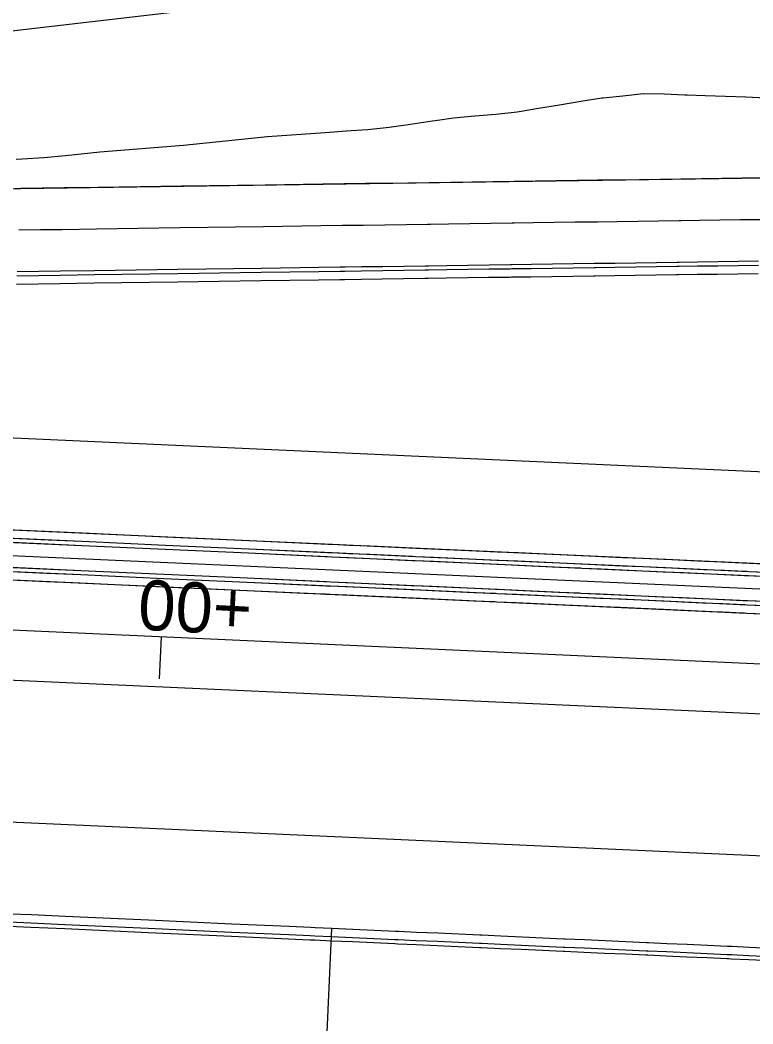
# Model space of a CAD drawing. Extents: x -70 to 701944, y -4 to 666871.
# Drawn here: x 666876 to 666963.9, y 656550.8 to 656671.2 of the extents above; entities that cross this region are included whole.
import ezdxf

# ---------------------------------------------------------------- set-up
doc = ezdxf.new("R2010")
doc.units = 0
for name, color, linetype in [('R_Drive', 7, 'Continuous'), ('R_Horz Alg', 7, 'Continuous'), ('R_No Plot', 7, 'Continuous'), ('R_Proposed Const Limits', 7, 'Continuous'), ('R_Proposed Road', 7, 'Continuous'), ('R_ROW', 7, 'Continuous'), ('R_Striping', 7, 'Continuous')]:
    doc.layers.add(name, color=color, linetype=linetype)

msp = doc.modelspace()

# ---------------------------------------------------------------- linework, layer by layer
at = {"layer": 'R_Drive'}
msp.add_line((666911.48, 656520.39), (666913.37, 656562.27), dxfattribs=at)
at = {"layer": 'R_Horz Alg'}
msp.add_line((667725.26, 656559.62), (664961.47, 656684.5), dxfattribs=at)
msp.add_lwpolyline([(666892.7, 656592.23), (666892.93, 656597.23)], dxfattribs=at)
at = {"layer": 'R_No Plot'}
for p, q in [((667813.84, 656555.62), (664810.54, 656691.32)), ((667725.26, 656559.62), (664961.47, 656684.5))]:
    msp.add_line(p, q, dxfattribs=at)
for points in [[(666845.29, 656650.55), (667015.57, 656653.01), (667012.81, 656591.81), (667001.51, 656601.33), (666843.4, 656608.37)], [(666843.38, 656608.37), (666839.72, 656527.35), (666866.48, 656522.58), (666894.49, 656521.08), (666919.3, 656520.45), (666943.21, 656523.15), (666968.6, 656529.54), (666990.14, 656533.26), (666992.83, 656592.71), (667012.81, 656591.81), (667001.51, 656601.33)]]:
    msp.add_lwpolyline(points, close=True, dxfattribs=at)
at = {"layer": 'R_Proposed Const Limits'}
msp.add_lwpolyline([(666965.42, 656661.83), (666963, 656661.94), (666960.57, 656662.03), (666958.13, 656662.12), (666955.93, 656662.2), (666955.68, 656662.21), (666953.21, 656662.31), (666950.74, 656662.34), (666948.24, 656662.08), (666945.9, 656661.84), (666945.73, 656661.82), (666943.21, 656661.43), (666940.67, 656661.01), (666938.13, 656660.59), (666935.82, 656660.22), (666935.59, 656660.18), (666933.04, 656659.89), (666930.5, 656659.67), (666927.94, 656659.45), (666925.76, 656659.14), (666925.38, 656659.08), (666922.81, 656658.7), (666920.24, 656658.32), (666917.68, 656658.06), (666915.69, 656657.92), (666915.12, 656657.87), (666915.11, 656657.87), (666912.55, 656657.69), (666905.65, 656657.21), (666895.59, 656656.15), (666885.55, 656655.37), (666881.45, 656654.93), (666878.84, 656654.7), (666876.23, 656654.53), (666875.5, 656654.48)], dxfattribs=at)
at = {"layer": 'R_Proposed Road'}
for p, q in [((666998.66, 656604.46), (666798.86, 656613.49)), ((666998.39, 656598.47), (666798.59, 656607.5))]:
    msp.add_line(p, q, dxfattribs=at)
for points in [[(666964.99, 656652.27), (666962.56, 656652.24), (666960.13, 656652.2), (666957.68, 656652.16), (666955.47, 656652.13), (666955.22, 656652.13), (666952.75, 656652.09), (666950.27, 656652.06), (666947.78, 656652.02), (666945.45, 656651.99), (666945.28, 656651.99), (666942.78, 656651.95), (666940.26, 656651.92), (666937.74, 656651.88), (666935.44, 656651.85), (666935.21, 656651.84), (666932.68, 656651.81), (666930.14, 656651.77), (666927.59, 656651.73), (666925.42, 656651.7), (666925.05, 656651.7), (666922.49, 656651.66), (666919.94, 656651.62), (666917.39, 656651.59), (666915.4, 656651.56), (666914.84, 656651.55), (666914.83, 656651.55), (666912.27, 656651.51), (666905.39, 656651.41), (666895.37, 656651.27), (666885.35, 656651.13), (666881.28, 656651.07), (666878.68, 656651.03), (666876.08, 656650.99), (666875.34, 656650.98)], [(666964.76, 656647.27), (666962.34, 656647.24), (666959.9, 656647.21), (666957.46, 656647.17), (666955.25, 656647.14), (666955, 656647.13), (666952.53, 656647.1), (666950.05, 656647.06), (666947.56, 656647.03), (666945.23, 656646.99), (666945.06, 656646.99), (666942.55, 656646.96), (666940.04, 656646.92), (666937.52, 656646.88), (666935.21, 656646.85), (666934.99, 656646.85), (666932.45, 656646.81), (666929.91, 656646.77), (666927.37, 656646.74), (666925.2, 656646.71), (666924.82, 656646.7), (666922.27, 656646.67), (666919.72, 656646.63), (666917.16, 656646.59), (666915.18, 656646.56), (666914.61, 656646.56), (666914.6, 656646.56), (666912.04, 656646.52), (666905.16, 656646.42), (666895.14, 656646.28), (666885.13, 656646.13), (666881.05, 656646.07), (666878.45, 656646.04), (666875.85, 656646)], [(666964.53, 656642.28), (666962.11, 656642.25), (666959.68, 656642.21), (666957.23, 656642.18), (666955.02, 656642.14), (666954.77, 656642.14), (666952.3, 656642.1), (666949.82, 656642.07), (666947.33, 656642.03), (666945, 656642), (666944.83, 656642), (666942.33, 656641.96), (666939.81, 656641.93), (666937.29, 656641.89), (666934.99, 656641.86), (666934.76, 656641.85), (666932.23, 656641.82), (666929.69, 656641.78), (666927.14, 656641.74), (666924.97, 656641.71), (666924.59, 656641.71), (666922.04, 656641.67), (666919.49, 656641.63), (666916.93, 656641.6), (666914.95, 656641.57), (666914.39, 656641.56), (666914.38, 656641.56), (666911.82, 656641.52), (666904.94, 656641.42), (666894.92, 656641.28), (666884.9, 656641.14), (666880.83, 656641.08), (666878.22, 656641.04), (666875.62, 656641)], [(666964.51, 656641.78), (666962.09, 656641.75), (666959.66, 656641.71), (666957.21, 656641.68), (666955, 656641.64), (666954.75, 656641.64), (666952.28, 656641.6), (666949.8, 656641.57), (666947.31, 656641.53), (666944.98, 656641.5), (666944.81, 656641.5), (666942.3, 656641.46), (666939.79, 656641.43), (666937.27, 656641.39), (666934.96, 656641.36), (666934.74, 656641.35), (666932.2, 656641.32), (666929.66, 656641.28), (666927.12, 656641.24), (666924.95, 656641.21), (666924.57, 656641.21), (666922.02, 656641.17), (666919.47, 656641.13), (666916.91, 656641.1), (666914.93, 656641.07), (666914.36, 656641.06), (666914.35, 656641.06), (666911.8, 656641.02), (666904.91, 656640.93), (666894.9, 656640.78), (666884.88, 656640.64), (666880.8, 656640.58), (666878.2, 656640.54), (666875.6, 656640.5)], [(666964.47, 656640.78), (666962.04, 656640.75), (666959.61, 656640.71), (666957.16, 656640.68), (666954.95, 656640.64), (666954.7, 656640.64), (666952.23, 656640.61), (666949.75, 656640.57), (666947.26, 656640.53), (666944.94, 656640.5), (666944.77, 656640.5), (666942.26, 656640.46), (666939.74, 656640.43), (666937.22, 656640.39), (666934.92, 656640.36), (666934.69, 656640.35), (666932.16, 656640.32), (666929.62, 656640.28), (666927.08, 656640.24), (666924.9, 656640.21), (666924.53, 656640.21), (666921.98, 656640.17), (666919.42, 656640.14), (666916.87, 656640.1), (666914.88, 656640.07), (666914.32, 656640.06), (666914.31, 656640.06), (666911.75, 656640.03), (666904.87, 656639.93), (666894.85, 656639.78), (666884.83, 656639.64), (666880.76, 656639.58), (666878.16, 656639.54), (666875.56, 656639.51)], [(666998.66, 656604.46), (666993.37, 656604.7), (666985.88, 656605.04), (666983.38, 656605.15), (666973.39, 656605.6), (666963.4, 656606.06), (666953.41, 656606.51), (666943.42, 656606.96), (666933.43, 656607.41), (666923.44, 656607.86), (666913.45, 656608.31), (666903.46, 656608.76), (666893.47, 656609.22), (666883.48, 656609.67), (666873.49, 656610.12)], [(666965.49, 656605.96), (666963.4, 656606.06), (666963.13, 656606.07), (666962.9, 656606.08), (666960.48, 656606.19), (666958.06, 656606.3), (666955.61, 656606.41), (666953.41, 656606.51), (666953.16, 656606.52), (666950.7, 656606.63), (666948.23, 656606.74), (666945.74, 656606.85), (666943.42, 656606.96), (666943.25, 656606.97), (666940.75, 656607.08), (666938.24, 656607.19), (666935.73, 656607.31), (666933.43, 656607.41), (666933.21, 656607.42), (666930.68, 656607.53), (666928.14, 656607.65), (666925.61, 656607.76), (666923.44, 656607.86), (666923.07, 656607.88), (666920.52, 656607.99), (666917.97, 656608.11), (666915.43, 656608.22), (666913.45, 656608.31), (666912.88, 656608.34), (666912.88, 656608.34), (666910.32, 656608.45), (666903.46, 656608.76), (666893.47, 656609.22), (666883.48, 656609.67), (666879.42, 656609.85), (666876.82, 656609.97), (666874.23, 656610.09)], [(666998.6, 656602.96), (666993.3, 656603.2), (666985.81, 656603.54), (666983.31, 656603.66), (666973.32, 656604.11), (666963.33, 656604.56), (666953.34, 656605.01), (666943.35, 656605.46), (666933.36, 656605.91), (666923.37, 656606.36), (666913.38, 656606.81), (666903.39, 656607.27), (666893.4, 656607.72), (666883.41, 656608.17), (666873.42, 656608.62)], [(666998.62, 656603.46), (666993.32, 656603.7), (666985.83, 656604.04), (666983.33, 656604.15), (666973.34, 656604.61), (666963.35, 656605.06), (666953.36, 656605.51), (666943.37, 656605.96), (666933.38, 656606.41), (666923.39, 656606.86), (666913.41, 656607.31), (666903.42, 656607.77), (666893.43, 656608.22), (666883.44, 656608.67), (666873.45, 656609.12)], [(666965.42, 656604.46), (666963.33, 656604.56), (666963.06, 656604.57), (666962.83, 656604.58), (666960.42, 656604.69), (666957.99, 656604.8), (666955.55, 656604.91), (666953.34, 656605.01), (666953.09, 656605.02), (666950.63, 656605.13), (666948.16, 656605.24), (666945.68, 656605.36), (666943.35, 656605.46), (666943.18, 656605.47), (666940.68, 656605.58), (666938.17, 656605.69), (666935.66, 656605.81), (666933.36, 656605.91), (666933.14, 656605.92), (666930.61, 656606.04), (666928.08, 656606.15), (666925.54, 656606.27), (666923.37, 656606.36), (666923, 656606.38), (666920.45, 656606.5), (666917.91, 656606.61), (666915.36, 656606.73), (666913.38, 656606.81), (666912.82, 656606.84), (666912.81, 656606.84), (666910.26, 656606.96), (666903.39, 656607.27), (666893.4, 656607.72), (666883.41, 656608.17), (666879.35, 656608.35), (666876.75, 656608.47), (666874.16, 656608.59)], [(666965.45, 656604.96), (666963.35, 656605.06), (666963.08, 656605.07), (666962.85, 656605.08), (666960.44, 656605.19), (666958.01, 656605.3), (666955.57, 656605.41), (666953.36, 656605.51), (666953.12, 656605.52), (666950.65, 656605.63), (666948.18, 656605.74), (666945.7, 656605.86), (666943.37, 656605.96), (666943.21, 656605.97), (666940.71, 656606.08), (666938.2, 656606.19), (666935.68, 656606.31), (666933.38, 656606.41), (666933.16, 656606.42), (666930.63, 656606.54), (666928.1, 656606.65), (666925.56, 656606.76), (666923.39, 656606.86), (666923.02, 656606.88), (666920.48, 656606.99), (666917.93, 656607.11), (666915.38, 656607.22), (666913.41, 656607.31), (666912.84, 656607.34), (666912.83, 656607.34), (666910.28, 656607.46), (666903.42, 656607.77), (666893.43, 656608.22), (666883.44, 656608.67), (666879.37, 656608.85), (666876.78, 656608.97), (666874.18, 656609.09)], [(666998.44, 656599.47), (666993.14, 656599.71), (666985.65, 656600.05), (666983.15, 656600.16), (666973.16, 656600.61), (666963.17, 656601.06), (666953.18, 656601.51), (666943.19, 656601.96), (666933.2, 656602.42), (666923.21, 656602.87), (666913.22, 656603.32), (666903.23, 656603.77), (666893.24, 656604.22), (666883.26, 656604.67), (666873.27, 656605.12)], [(666998.46, 656599.97), (666993.17, 656600.21), (666985.67, 656600.55), (666983.18, 656600.66), (666973.19, 656601.11), (666963.2, 656601.56), (666953.21, 656602.01), (666943.22, 656602.46), (666933.23, 656602.91), (666923.24, 656603.37), (666913.25, 656603.82), (666903.26, 656604.27), (666893.27, 656604.72), (666883.28, 656605.17), (666873.29, 656605.62)], [(666965.27, 656600.97), (666963.17, 656601.06), (666962.9, 656601.07), (666962.67, 656601.08), (666960.26, 656601.19), (666957.83, 656601.3), (666955.39, 656601.41), (666953.18, 656601.51), (666952.94, 656601.52), (666950.47, 656601.64), (666948, 656601.75), (666945.52, 656601.86), (666943.19, 656601.96), (666943.03, 656601.97), (666940.52, 656602.08), (666938.02, 656602.2), (666935.5, 656602.31), (666933.2, 656602.42), (666932.98, 656602.43), (666930.45, 656602.54), (666927.92, 656602.65), (666925.38, 656602.77), (666923.21, 656602.87), (666922.84, 656602.88), (666920.3, 656603), (666917.75, 656603.11), (666915.2, 656603.23), (666913.22, 656603.32), (666912.66, 656603.34), (666912.65, 656603.34), (666910.1, 656603.46), (666903.23, 656603.77), (666893.24, 656604.22), (666883.26, 656604.67), (666879.19, 656604.86), (666876.6, 656604.97), (666874, 656605.09)], [(666965.29, 656601.47), (666963.2, 656601.56), (666962.93, 656601.57), (666962.7, 656601.58), (666960.28, 656601.69), (666957.85, 656601.8), (666955.41, 656601.91), (666953.21, 656602.01), (666952.96, 656602.02), (666950.5, 656602.13), (666948.02, 656602.25), (666945.54, 656602.36), (666943.22, 656602.46), (666943.05, 656602.47), (666940.55, 656602.58), (666938.04, 656602.7), (666935.52, 656602.81), (666933.23, 656602.91), (666933, 656602.93), (666930.47, 656603.04), (666927.94, 656603.15), (666925.4, 656603.27), (666923.24, 656603.37), (666922.86, 656603.38), (666920.32, 656603.5), (666917.77, 656603.61), (666915.22, 656603.73), (666913.25, 656603.82), (666912.68, 656603.84), (666912.67, 656603.84), (666910.12, 656603.96), (666903.26, 656604.27), (666893.27, 656604.72), (666883.28, 656605.17), (666879.21, 656605.36), (666876.62, 656605.47), (666874.02, 656605.59)], [(666998.39, 656598.47), (666993.1, 656598.71), (666985.61, 656599.05), (666983.11, 656599.16), (666973.12, 656599.61), (666963.13, 656600.06), (666953.14, 656600.51), (666943.15, 656600.97), (666933.16, 656601.42), (666923.17, 656601.87), (666913.18, 656602.32), (666903.19, 656602.77), (666893.2, 656603.22), (666883.21, 656603.67), (666873.22, 656604.12)], [(666965.22, 656599.97), (666963.13, 656600.06), (666962.86, 656600.07), (666962.63, 656600.09), (666960.21, 656600.19), (666957.78, 656600.3), (666955.34, 656600.41), (666953.14, 656600.51), (666952.89, 656600.52), (666950.43, 656600.64), (666947.96, 656600.75), (666945.47, 656600.86), (666943.15, 656600.97), (666942.98, 656600.97), (666940.48, 656601.09), (666937.97, 656601.2), (666935.46, 656601.31), (666933.16, 656601.42), (666932.93, 656601.43), (666930.41, 656601.54), (666927.87, 656601.66), (666925.34, 656601.77), (666923.17, 656601.87), (666922.8, 656601.88), (666920.25, 656602), (666917.7, 656602.11), (666915.15, 656602.23), (666913.18, 656602.32), (666912.61, 656602.34), (666912.6, 656602.35), (666910.05, 656602.46), (666903.19, 656602.77), (666893.2, 656603.22), (666883.21, 656603.67), (666879.14, 656603.86), (666876.55, 656603.97), (666873.96, 656604.09)], [(666966.02, 656559.89), (666963.42, 656560.01), (666961.32, 656560.1), (666961.05, 656560.12), (666960.82, 656560.13), (666958.41, 656560.23), (666955.98, 656560.34), (666953.54, 656560.45), (666951.33, 656560.55), (666951.09, 656560.57), (666948.62, 656560.68), (666946.15, 656560.79), (666943.67, 656560.9), (666941.34, 656561.01), (666941.17, 656561.01), (666938.67, 656561.13), (666936.17, 656561.24), (666933.65, 656561.35), (666931.35, 656561.46), (666931.13, 656561.47), (666928.6, 656561.58), (666926.07, 656561.7), (666923.53, 656561.81), (666921.36, 656561.91), (666920.99, 656561.93), (666918.45, 656562.04), (666915.9, 656562.16), (666913.35, 656562.27), (666911.37, 656562.36), (666910.81, 656562.39), (666910.8, 656562.39), (666908.25, 656562.5), (666901.38, 656562.81), (666891.39, 656563.26), (666881.4, 656563.71), (666877.34, 656563.9), (666874.74, 656564.01)], [(666965.98, 656558.89), (666963.37, 656559.01), (666961.28, 656559.1), (666961.01, 656559.12), (666960.78, 656559.13), (666958.36, 656559.24), (666955.93, 656559.35), (666953.49, 656559.46), (666951.29, 656559.56), (666951.04, 656559.57), (666948.58, 656559.68), (666946.1, 656559.79), (666943.62, 656559.9), (666941.3, 656560.01), (666941.13, 656560.01), (666938.63, 656560.13), (666936.12, 656560.24), (666933.61, 656560.35), (666931.31, 656560.46), (666931.08, 656560.47), (666928.56, 656560.58), (666926.02, 656560.7), (666923.49, 656560.81), (666921.32, 656560.91), (666920.94, 656560.93), (666918.4, 656561.04), (666915.85, 656561.16), (666913.3, 656561.27), (666911.33, 656561.36), (666910.76, 656561.39), (666910.75, 656561.39), (666908.2, 656561.5), (666901.34, 656561.81), (666891.35, 656562.26), (666881.36, 656562.72), (666877.29, 656562.9), (666874.7, 656563.02)], [(666965.96, 656558.39), (666963.35, 656558.51), (666961.26, 656558.6), (666960.98, 656558.62), (666960.76, 656558.63), (666958.34, 656558.74), (666955.91, 656558.85), (666953.47, 656558.96), (666951.27, 656559.06), (666951.02, 656559.07), (666948.56, 656559.18), (666946.08, 656559.29), (666943.6, 656559.4), (666941.28, 656559.51), (666941.11, 656559.52), (666938.61, 656559.63), (666936.1, 656559.74), (666933.58, 656559.85), (666931.29, 656559.96), (666931.06, 656559.97), (666928.53, 656560.08), (666926, 656560.2), (666923.46, 656560.31), (666921.3, 656560.41), (666920.92, 656560.43), (666918.38, 656560.54), (666915.83, 656560.66), (666913.28, 656560.77), (666911.31, 656560.86), (666910.74, 656560.89), (666910.73, 656560.89), (666908.18, 656561), (666901.32, 656561.31), (666891.33, 656561.76), (666881.34, 656562.22), (666877.27, 656562.4), (666874.68, 656562.52)]]:
    msp.add_lwpolyline(points, dxfattribs=at)
at = {"layer": 'R_ROW'}
msp.add_lwpolyline([(668183.45, 656677.29), (668041.7, 656619.63), (667513.59, 656642.26), (667480, 656629.76), (667392.27, 656637.73), (667276.83, 656674.98), (667204.95, 656679.23), (667093.98, 656660.22), (667018.55, 656674.64), (666944.63, 656677.98), (666832.93, 656665.01), (666352.77, 656716.73), (665777.5, 656723.7), (665727.42, 656722.96), (665452.7, 656735.37), (665090.34, 656757.75), (665090.29, 656778.78), (664696.26, 656796.57), (664695.54, 656784.55), (664566.62, 656799.96)], dxfattribs=at)
at = {"layer": 'R_Striping'}
for points in [[(667119.04, 656610.04), (666799.2, 656624.49), (666699.64, 656626)], [(666997.85, 656586.48), (666798.95, 656595.47)], [(666997.08, 656569.5), (666797.45, 656578.52), (666698.34, 656585.98)]]:
    msp.add_lwpolyline(points, dxfattribs=at)

# ---------------------------------------------------------------- texts
at = {"layer": 'R_Drive'}
msp.add_text('+00', height=6, rotation=177.0622, dxfattribs=at).set_placement((666903.93, 656603.43))
at = {"layer": 'R_No Plot'}
msp.add_text('+', height=0.1, rotation=177.4131, dxfattribs=at).set_placement((666892.97, 656597.28))

doc.saveas('drawing.dxf')
